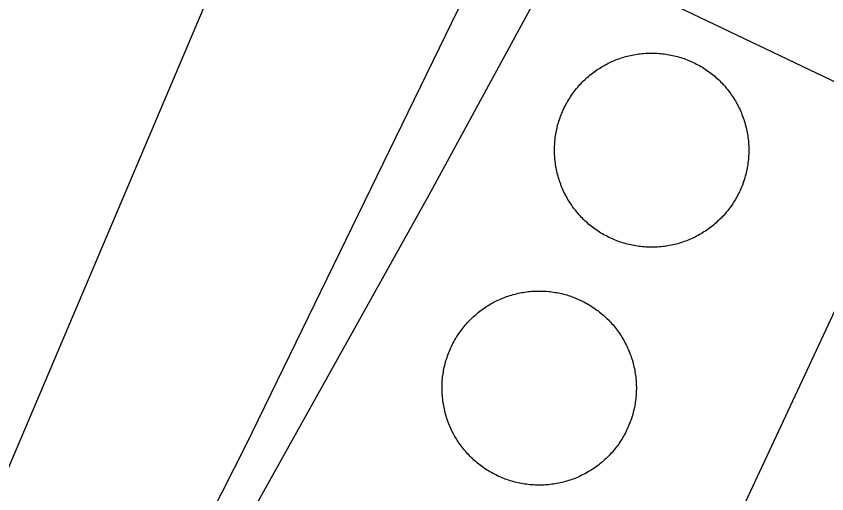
# Model space of a CAD drawing. Extents: x 3683613 to 3738215, y 469626 to 495384.
# Drawn here: x 3700316 to 3700439.3, y 477902.8 to 477975.6 of the extents above; entities that cross this region are included whole.
import ezdxf

# ---------------------------------------------------------------- set-up
doc = ezdxf.new("R2010")
doc.units = 0
for name, color, linetype in [('V-DOMW-TANK', 7, 'Continuous'), ('V-RAIL-TRAK', 7, 'Continuous'), ('V-ROAD-CNTR', 7, 'Continuous'), ('V-UTIL-LINE', 7, 'Continuous')]:
    doc.layers.add(name, color=color, linetype=linetype)

msp = doc.modelspace()

# ---------------------------------------------------------------- linework, layer by layer
at = {"layer": 'V-DOMW-TANK'}
for points in [[(3700398.65, 477959.83), (3700398.73, 477960.08), (3700398.82, 477960.32), (3700398.91, 477960.56), (3700399.01, 477960.8), (3700399.1, 477961.04), (3700399.21, 477961.27), (3700399.32, 477961.51), (3700399.43, 477961.74), (3700399.55, 477961.97), (3700399.67, 477962.2), (3700399.8, 477962.42), (3700399.93, 477962.64), (3700400.06, 477962.87), (3700400.2, 477963.09), (3700400.33, 477963.3), (3700400.48, 477963.52), (3700400.63, 477963.73), (3700400.78, 477963.93), (3700400.93, 477964.14), (3700401.09, 477964.34), (3700401.26, 477964.54), (3700401.42, 477964.74), (3700401.59, 477964.94), (3700401.76, 477965.13), (3700401.94, 477965.32), (3700402.12, 477965.51), (3700402.3, 477965.69), (3700402.48, 477965.87), (3700402.67, 477966.04), (3700402.86, 477966.22), (3700403.06, 477966.39), (3700403.25, 477966.55), (3700403.46, 477966.71), (3700403.66, 477966.87), (3700403.87, 477967.03), (3700404.07, 477967.18), (3700404.28, 477967.33), (3700404.5, 477967.48), (3700404.71, 477967.61), (3700404.93, 477967.75), (3700405.15, 477967.88), (3700405.38, 477968.01), (3700405.6, 477968.14), (3700405.83, 477968.26), (3700406.06, 477968.38), (3700406.29, 477968.49), (3700406.52, 477968.6), (3700406.76, 477968.7), (3700407, 477968.8), (3700407.24, 477968.9), (3700407.48, 477968.99), (3700407.72, 477969.08), (3700407.96, 477969.17), (3700408.21, 477969.25), (3700408.46, 477969.33), (3700408.7, 477969.4), (3700408.95, 477969.46), (3700409.2, 477969.52), (3700409.45, 477969.58), (3700409.71, 477969.64)], [(3700409.71, 477969.64), (3700409.96, 477969.68), (3700410.21, 477969.73), (3700410.47, 477969.77), (3700410.72, 477969.81), (3700410.98, 477969.84), (3700411.24, 477969.87), (3700411.49, 477969.89), (3700411.75, 477969.91), (3700412.01, 477969.92), (3700412.27, 477969.93), (3700412.52, 477969.93), (3700412.78, 477969.93), (3700413.04, 477969.93), (3700413.3, 477969.92), (3700413.55, 477969.91), (3700413.81, 477969.89), (3700414.07, 477969.87), (3700414.33, 477969.84), (3700414.58, 477969.81), (3700414.84, 477969.78), (3700415.09, 477969.74), (3700415.35, 477969.69), (3700415.6, 477969.64), (3700415.85, 477969.59), (3700416.1, 477969.53), (3700416.35, 477969.47), (3700416.6, 477969.4), (3700416.85, 477969.33), (3700417.1, 477969.26), (3700417.34, 477969.18), (3700417.59, 477969.09), (3700417.83, 477969.01), (3700418.07, 477968.91), (3700418.31, 477968.82), (3700418.55, 477968.72), (3700418.78, 477968.61), (3700419.02, 477968.5), (3700419.25, 477968.39), (3700419.48, 477968.27), (3700419.71, 477968.15), (3700419.93, 477968.03), (3700420.16, 477967.9), (3700420.38, 477967.77), (3700420.6, 477967.63), (3700420.81, 477967.49), (3700421.03, 477967.35), (3700421.24, 477967.2), (3700421.45, 477967.05), (3700421.65, 477966.89), (3700421.86, 477966.73), (3700422.06, 477966.57), (3700422.26, 477966.41), (3700422.45, 477966.24), (3700422.64, 477966.07), (3700422.83, 477965.89), (3700423.02, 477965.71), (3700423.2, 477965.53), (3700423.38, 477965.34), (3700423.55, 477965.15), (3700423.73, 477964.96), (3700423.9, 477964.77), (3700424.06, 477964.57), (3700424.23, 477964.37), (3700424.38, 477964.17), (3700424.54, 477963.96), (3700424.69, 477963.75), (3700424.84, 477963.54), (3700424.98, 477963.33), (3700425.12, 477963.11), (3700425.26, 477962.89), (3700425.4, 477962.67), (3700425.52, 477962.45), (3700425.65, 477962.22), (3700425.77, 477961.99), (3700425.89, 477961.77), (3700426, 477961.53), (3700426.11, 477961.3), (3700426.22, 477961.06), (3700426.32, 477960.83), (3700426.41, 477960.59), (3700426.51, 477960.35), (3700426.6, 477960.1), (3700426.68, 477959.86), (3700426.76, 477959.61), (3700426.83, 477959.37), (3700426.91, 477959.12), (3700426.97, 477958.87), (3700427.04, 477958.62), (3700427.1, 477958.37), (3700427.15, 477958.12), (3700427.2, 477957.86), (3700427.24, 477957.61), (3700427.28, 477957.36), (3700427.32, 477957.1), (3700427.35, 477956.84), (3700427.38, 477956.59), (3700427.4, 477956.33), (3700427.42, 477956.07), (3700427.43, 477955.82), (3700427.44, 477955.56)], [(3700410.5, 477940.54), (3700410.25, 477940.58), (3700409.99, 477940.62), (3700409.74, 477940.67), (3700409.49, 477940.72), (3700409.23, 477940.78), (3700408.98, 477940.84), (3700408.73, 477940.91), (3700408.48, 477940.98), (3700408.24, 477941.06), (3700408, 477941.13), (3700407.75, 477941.22), (3700407.51, 477941.31), (3700407.27, 477941.4), (3700407.03, 477941.49), (3700406.79, 477941.6), (3700406.55, 477941.7), (3700406.32, 477941.81), (3700406.09, 477941.92), (3700405.86, 477942.04), (3700405.63, 477942.16), (3700405.4, 477942.29), (3700405.18, 477942.41), (3700404.96, 477942.54), (3700404.74, 477942.68), (3700404.52, 477942.82), (3700404.31, 477942.97), (3700404.1, 477943.11), (3700403.89, 477943.27), (3700403.68, 477943.42), (3700403.48, 477943.58), (3700403.28, 477943.74), (3700403.08, 477943.91), (3700402.89, 477944.08), (3700402.69, 477944.25), (3700402.5, 477944.42), (3700402.32, 477944.6), (3700402.14, 477944.79), (3700401.96, 477944.97), (3700401.78, 477945.16), (3700401.61, 477945.35), (3700401.44, 477945.55), (3700401.27, 477945.74), (3700401.11, 477945.95), (3700400.95, 477946.15), (3700400.8, 477946.35), (3700400.64, 477946.56), (3700400.5, 477946.77), (3700400.35, 477946.98), (3700400.21, 477947.2), (3700400.07, 477947.42), (3700399.94, 477947.64), (3700399.81, 477947.86), (3700399.69, 477948.09), (3700399.56, 477948.32), (3700399.45, 477948.55), (3700399.33, 477948.78), (3700399.22, 477949.01), (3700399.12, 477949.25), (3700399.02, 477949.49), (3700398.92, 477949.73), (3700398.83, 477949.97), (3700398.74, 477950.21), (3700398.66, 477950.45), (3700398.58, 477950.7), (3700398.5, 477950.94), (3700398.43, 477951.19), (3700398.36, 477951.44), (3700398.3, 477951.69), (3700398.24, 477951.94), (3700398.19, 477952.19), (3700398.14, 477952.45), (3700398.09, 477952.7), (3700398.05, 477952.96), (3700398.02, 477953.21), (3700397.98, 477953.47), (3700397.96, 477953.72), (3700397.93, 477953.98), (3700397.92, 477954.24), (3700397.9, 477954.49), (3700397.89, 477954.75), (3700397.89, 477955.01), (3700397.89, 477955.27), (3700397.89, 477955.53), (3700397.9, 477955.78), (3700397.92, 477956.04), (3700397.93, 477956.3), (3700397.95, 477956.56), (3700397.98, 477956.81), (3700398.01, 477957.07), (3700398.05, 477957.33), (3700398.09, 477957.58), (3700398.13, 477957.83), (3700398.18, 477958.09), (3700398.23, 477958.34), (3700398.29, 477958.59), (3700398.36, 477958.84), (3700398.42, 477959.09), (3700398.49, 477959.34), (3700398.57, 477959.59), (3700398.65, 477959.83)], [(3700427.44, 477955.56), (3700427.45, 477955.3), (3700427.45, 477955.04), (3700427.44, 477954.78), (3700427.44, 477954.53), (3700427.42, 477954.27), (3700427.41, 477954.01), (3700427.38, 477953.76), (3700427.36, 477953.5), (3700427.32, 477953.24), (3700427.29, 477952.99), (3700427.25, 477952.73), (3700427.2, 477952.48), (3700427.16, 477952.22), (3700427.1, 477951.97), (3700427.04, 477951.72), (3700426.98, 477951.47), (3700426.92, 477951.22), (3700426.84, 477950.97), (3700426.77, 477950.73), (3700426.69, 477950.48), (3700426.61, 477950.24), (3700426.52, 477949.99), (3700426.43, 477949.75), (3700426.33, 477949.52), (3700426.23, 477949.28), (3700426.13, 477949.04), (3700426.01, 477948.81), (3700425.9, 477948.58), (3700425.79, 477948.35), (3700425.66, 477948.12), (3700425.54, 477947.89), (3700425.41, 477947.67), (3700425.28, 477947.45), (3700425.14, 477947.23), (3700425, 477947.01), (3700424.86, 477946.8), (3700424.71, 477946.59), (3700424.56, 477946.38), (3700424.4, 477946.17), (3700424.25, 477945.97), (3700424.08, 477945.77), (3700423.92, 477945.57), (3700423.75, 477945.37), (3700423.58, 477945.18), (3700423.4, 477944.99), (3700423.22, 477944.81), (3700423.04, 477944.63), (3700422.85, 477944.45), (3700422.66, 477944.27), (3700422.47, 477944.1), (3700422.28, 477943.93), (3700422.08, 477943.76), (3700421.88, 477943.6), (3700421.68, 477943.44), (3700421.47, 477943.29), (3700421.26, 477943.13), (3700421.05, 477942.98), (3700420.84, 477942.84), (3700420.62, 477942.7), (3700420.41, 477942.56), (3700420.18, 477942.43), (3700419.96, 477942.3), (3700419.73, 477942.17), (3700419.5, 477942.05), (3700419.28, 477941.93), (3700419.04, 477941.82), (3700418.81, 477941.71), (3700418.58, 477941.61), (3700418.34, 477941.51), (3700418.1, 477941.41), (3700417.86, 477941.32), (3700417.62, 477941.23), (3700417.37, 477941.15), (3700417.13, 477941.07), (3700416.88, 477940.99), (3700416.63, 477940.92), (3700416.38, 477940.85), (3700416.14, 477940.79), (3700415.88, 477940.73), (3700415.63, 477940.68), (3700415.38, 477940.63), (3700415.12, 477940.58), (3700414.87, 477940.54), (3700414.61, 477940.51), (3700414.36, 477940.47), (3700414.1, 477940.45), (3700413.84, 477940.42), (3700413.59, 477940.41), (3700413.33, 477940.39), (3700413.07, 477940.38), (3700412.81, 477940.38), (3700412.56, 477940.38), (3700412.3, 477940.38), (3700412.04, 477940.39), (3700411.78, 477940.4), (3700411.52, 477940.42), (3700411.27, 477940.44), (3700411.01, 477940.47), (3700410.75, 477940.5), (3700410.5, 477940.54)], [(3700381.54, 477923.61), (3700381.62, 477923.85), (3700381.71, 477924.1), (3700381.8, 477924.34), (3700381.9, 477924.57), (3700382, 477924.81), (3700382.1, 477925.05), (3700382.21, 477925.28), (3700382.32, 477925.51), (3700382.44, 477925.74), (3700382.56, 477925.97), (3700382.69, 477926.2), (3700382.82, 477926.42), (3700382.95, 477926.64), (3700383.08, 477926.86), (3700383.23, 477927.08), (3700383.37, 477927.29), (3700383.52, 477927.5), (3700383.67, 477927.71), (3700383.82, 477927.92), (3700383.98, 477928.12), (3700384.15, 477928.32), (3700384.31, 477928.52), (3700384.48, 477928.72), (3700384.65, 477928.91), (3700384.83, 477929.09), (3700385, 477929.28), (3700385.19, 477929.46), (3700385.37, 477929.64), (3700385.56, 477929.82), (3700385.75, 477929.99), (3700385.95, 477930.16), (3700386.15, 477930.33), (3700386.35, 477930.49), (3700386.55, 477930.65), (3700386.75, 477930.8), (3700386.96, 477930.96), (3700387.17, 477931.1), (3700387.39, 477931.25), (3700387.6, 477931.39), (3700387.82, 477931.53), (3700388.04, 477931.66), (3700388.27, 477931.79), (3700388.49, 477931.91), (3700388.72, 477932.04), (3700388.95, 477932.15), (3700389.18, 477932.27), (3700389.41, 477932.38), (3700389.65, 477932.48), (3700389.89, 477932.58), (3700390.13, 477932.68), (3700390.37, 477932.77), (3700390.61, 477932.86), (3700390.85, 477932.94), (3700391.1, 477933.02), (3700391.35, 477933.1), (3700391.59, 477933.17), (3700391.84, 477933.24), (3700392.09, 477933.3), (3700392.35, 477933.36), (3700392.6, 477933.41)], [(3700392.6, 477933.41), (3700392.85, 477933.46), (3700393.1, 477933.51), (3700393.36, 477933.55), (3700393.62, 477933.58), (3700393.87, 477933.62), (3700394.13, 477933.64), (3700394.38, 477933.67), (3700394.64, 477933.68), (3700394.9, 477933.7), (3700395.16, 477933.71), (3700395.42, 477933.71), (3700395.67, 477933.71), (3700395.93, 477933.71), (3700396.19, 477933.7), (3700396.45, 477933.69), (3700396.7, 477933.67), (3700396.96, 477933.65), (3700397.22, 477933.62), (3700397.47, 477933.59), (3700397.73, 477933.55), (3700397.98, 477933.51), (3700398.24, 477933.47), (3700398.49, 477933.42), (3700398.74, 477933.37), (3700399, 477933.31), (3700399.25, 477933.24), (3700399.49, 477933.18), (3700399.74, 477933.11), (3700399.99, 477933.03), (3700400.23, 477932.96), (3700400.48, 477932.87), (3700400.72, 477932.78), (3700400.96, 477932.69), (3700401.2, 477932.59), (3700401.44, 477932.49), (3700401.67, 477932.39), (3700401.91, 477932.28), (3700402.14, 477932.17), (3700402.37, 477932.05), (3700402.6, 477931.93), (3700402.82, 477931.8), (3700403.05, 477931.67), (3700403.27, 477931.54), (3700403.49, 477931.41), (3700403.7, 477931.27), (3700403.92, 477931.12), (3700404.13, 477930.97), (3700404.34, 477930.82), (3700404.54, 477930.67), (3700404.75, 477930.51), (3700404.95, 477930.35), (3700405.15, 477930.18), (3700405.34, 477930.01), (3700405.53, 477929.84), (3700405.72, 477929.66), (3700405.91, 477929.48), (3700406.09, 477929.3), (3700406.27, 477929.12), (3700406.45, 477928.93), (3700406.62, 477928.74), (3700406.79, 477928.54), (3700406.95, 477928.35), (3700407.12, 477928.15), (3700407.27, 477927.94), (3700407.43, 477927.74), (3700407.58, 477927.53), (3700407.73, 477927.32), (3700407.87, 477927.1), (3700408.02, 477926.89), (3700408.15, 477926.67), (3700408.29, 477926.45), (3700408.42, 477926.23), (3700408.54, 477926), (3700408.66, 477925.77), (3700408.78, 477925.54), (3700408.89, 477925.31), (3700409, 477925.08), (3700409.11, 477924.84), (3700409.21, 477924.6), (3700409.3, 477924.36), (3700409.4, 477924.12), (3700409.49, 477923.88), (3700409.57, 477923.64), (3700409.65, 477923.39), (3700409.73, 477923.15), (3700409.8, 477922.9), (3700409.86, 477922.65), (3700409.93, 477922.4), (3700409.98, 477922.15), (3700410.04, 477921.89), (3700410.09, 477921.64), (3700410.13, 477921.39), (3700410.18, 477921.13), (3700410.21, 477920.88), (3700410.24, 477920.62), (3700410.27, 477920.36), (3700410.29, 477920.11), (3700410.31, 477919.85), (3700410.32, 477919.59), (3700410.33, 477919.34)], [(3700393.39, 477904.31), (3700393.13, 477904.35), (3700392.88, 477904.4), (3700392.63, 477904.45), (3700392.38, 477904.5), (3700392.12, 477904.56), (3700391.87, 477904.62), (3700391.62, 477904.69), (3700391.38, 477904.76), (3700391.13, 477904.83), (3700390.88, 477904.91), (3700390.64, 477904.99), (3700390.4, 477905.08), (3700390.16, 477905.17), (3700389.92, 477905.27), (3700389.68, 477905.37), (3700389.44, 477905.48), (3700389.21, 477905.59), (3700388.98, 477905.7), (3700388.75, 477905.81), (3700388.52, 477905.93), (3700388.29, 477906.06), (3700388.07, 477906.19), (3700387.85, 477906.32), (3700387.63, 477906.46), (3700387.41, 477906.6), (3700387.2, 477906.74), (3700386.99, 477906.89), (3700386.78, 477907.04), (3700386.57, 477907.2), (3700386.37, 477907.35), (3700386.17, 477907.52), (3700385.97, 477907.68), (3700385.78, 477907.85), (3700385.58, 477908.02), (3700385.4, 477908.2), (3700385.21, 477908.38), (3700385.03, 477908.56), (3700384.85, 477908.75), (3700384.67, 477908.94), (3700384.5, 477909.13), (3700384.33, 477909.32), (3700384.16, 477909.52), (3700384, 477909.72), (3700383.84, 477909.92), (3700383.69, 477910.13), (3700383.54, 477910.34), (3700383.39, 477910.54), (3700383.24, 477910.76), (3700383.1, 477910.98), (3700382.96, 477911.2), (3700382.83, 477911.42), (3700382.7, 477911.64), (3700382.58, 477911.87), (3700382.46, 477912.09), (3700382.34, 477912.32), (3700382.23, 477912.55), (3700382.12, 477912.79), (3700382.01, 477913.03), (3700381.91, 477913.26), (3700381.81, 477913.5), (3700381.72, 477913.74), (3700381.63, 477913.98), (3700381.55, 477914.23), (3700381.47, 477914.47), (3700381.39, 477914.72), (3700381.32, 477914.97), (3700381.25, 477915.22), (3700381.19, 477915.47), (3700381.13, 477915.72), (3700381.08, 477915.97), (3700381.03, 477916.22), (3700380.98, 477916.48), (3700380.94, 477916.73), (3700380.91, 477916.99), (3700380.88, 477917.24), (3700380.85, 477917.5), (3700380.83, 477917.76), (3700380.81, 477918.01), (3700380.79, 477918.27), (3700380.78, 477918.53), (3700380.78, 477918.79), (3700380.78, 477919.04), (3700380.78, 477919.3), (3700380.79, 477919.56), (3700380.81, 477919.82), (3700380.82, 477920.08), (3700380.85, 477920.33), (3700380.87, 477920.59), (3700380.9, 477920.85), (3700380.94, 477921.1), (3700380.98, 477921.36), (3700381.02, 477921.61), (3700381.07, 477921.86), (3700381.12, 477922.12), (3700381.18, 477922.37), (3700381.24, 477922.62), (3700381.31, 477922.87), (3700381.38, 477923.12), (3700381.46, 477923.36), (3700381.54, 477923.61)], [(3700410.33, 477919.34), (3700410.34, 477919.08), (3700410.34, 477918.82), (3700410.33, 477918.56), (3700410.32, 477918.3), (3700410.31, 477918.04), (3700410.29, 477917.79), (3700410.27, 477917.53), (3700410.25, 477917.28), (3700410.21, 477917.02), (3700410.18, 477916.76), (3700410.14, 477916.51), (3700410.1, 477916.25), (3700410.05, 477916), (3700409.99, 477915.75), (3700409.93, 477915.49), (3700409.87, 477915.25), (3700409.81, 477915), (3700409.73, 477914.75), (3700409.66, 477914.5), (3700409.58, 477914.26), (3700409.5, 477914.01), (3700409.41, 477913.77), (3700409.32, 477913.53), (3700409.22, 477913.29), (3700409.12, 477913.05), (3700409.01, 477912.82), (3700408.91, 477912.58), (3700408.79, 477912.35), (3700408.68, 477912.12), (3700408.56, 477911.89), (3700408.43, 477911.67), (3700408.3, 477911.44), (3700408.17, 477911.22), (3700408.03, 477911), (3700407.89, 477910.79), (3700407.75, 477910.57), (3700407.6, 477910.36), (3700407.45, 477910.15), (3700407.29, 477909.95), (3700407.14, 477909.74), (3700406.97, 477909.54), (3700406.81, 477909.35), (3700406.64, 477909.15), (3700406.47, 477908.96), (3700406.29, 477908.77), (3700406.11, 477908.58), (3700405.93, 477908.4), (3700405.74, 477908.22), (3700405.56, 477908.04), (3700405.36, 477907.87), (3700405.17, 477907.7), (3700404.97, 477907.54), (3700404.77, 477907.38), (3700404.57, 477907.22), (3700404.36, 477907.06), (3700404.15, 477906.91), (3700403.94, 477906.76), (3700403.73, 477906.61), (3700403.51, 477906.48), (3700403.29, 477906.34), (3700403.07, 477906.21), (3700402.85, 477906.08), (3700402.62, 477905.95), (3700402.4, 477905.83), (3700402.17, 477905.71), (3700401.94, 477905.6), (3700401.7, 477905.49), (3700401.47, 477905.38), (3700401.23, 477905.28), (3700400.99, 477905.19), (3700400.75, 477905.09), (3700400.51, 477905.01), (3700400.26, 477904.92), (3700400.02, 477904.84), (3700399.77, 477904.77), (3700399.52, 477904.69), (3700399.27, 477904.63), (3700399.02, 477904.57), (3700398.77, 477904.51), (3700398.52, 477904.45), (3700398.27, 477904.41), (3700398.01, 477904.36), (3700397.76, 477904.32), (3700397.5, 477904.28), (3700397.25, 477904.25), (3700396.99, 477904.22), (3700396.73, 477904.2), (3700396.48, 477904.18), (3700396.22, 477904.17), (3700395.96, 477904.16), (3700395.7, 477904.15), (3700395.45, 477904.15), (3700395.19, 477904.16), (3700394.93, 477904.16), (3700394.67, 477904.18), (3700394.41, 477904.2), (3700394.16, 477904.22), (3700393.9, 477904.25), (3700393.65, 477904.28), (3700393.39, 477904.31)]]:
    msp.add_lwpolyline(points, dxfattribs=at)
at = {"layer": 'V-RAIL-TRAK'}
for points in [[(3700305.39, 477825.43), (3700311.48, 477834.67), (3700317.4, 477844.03), (3700350.96, 477910.27), (3700396.54, 478003.92), (3700432.14, 478082.03), (3700495.62, 478218.04), (3700501.75, 478231.06), (3700530.44, 478292), (3700578.1, 478395.87), (3700618.66, 478476.92), (3700668.17, 478582.88), (3700711.42, 478680.37), (3700740.23, 478749.57)], [(3700317.4, 477844.03), (3700337.93, 477875), (3700378.83, 477948.37), (3700419.44, 478023.13), (3700453.41, 478093.62), (3700510.12, 478216.87), (3700514.16, 478225.42), (3700545.43, 478291.57), (3700599.8, 478402.79), (3700632.69, 478470.07), (3700640.57, 478486.2), (3700692.38, 478601.3), (3700757.78, 478743.36)]]:
    msp.add_lwpolyline(points, dxfattribs=at)
at = {"layer": 'V-ROAD-CNTR'}
msp.add_lwpolyline([(3700254.93, 477780.28), (3700256.35, 477782.25), (3700260.3, 477788.12), (3700264.43, 477794.73), (3700301.02, 477874.35), (3700349.78, 477989.23), (3700373, 478037.52), (3700437.97, 478182.81), (3700461.1, 478233.06)], dxfattribs=at)
at = {"layer": 'V-UTIL-LINE'}
for points in [[(3700453.33, 477959.49), (3700444.83, 477939.98), (3700390.07, 477822.57), (3700402.16, 477817.54), (3700430.33, 477878.57), (3700534.83, 477828.83), (3700494.42, 477742.22), (3700437.54, 477619.32), (3700293.5, 477683.3), (3700267.96, 477629.95), (3700284.17, 477623.33), (3700300.94, 477657.44), (3700429.29, 477601.72), (3700390.21, 477518.41), (3700409.17, 477509.91), (3700512.28, 477735.07), (3700554.58, 477823.08), (3700696.64, 478120.9), (3700625.67, 478156.32), (3700648.76, 478208.55), (3700650.86, 478215.13), (3700730.53, 478392.99), (3700751.52, 478437.62)], [(3700130.05, 477769.17), (3700257.98, 478039.48), (3700261.1, 478051.27), (3700453.33, 477959.49)]]:
    msp.add_lwpolyline(points, dxfattribs=at)

doc.saveas('drawing.dxf')
